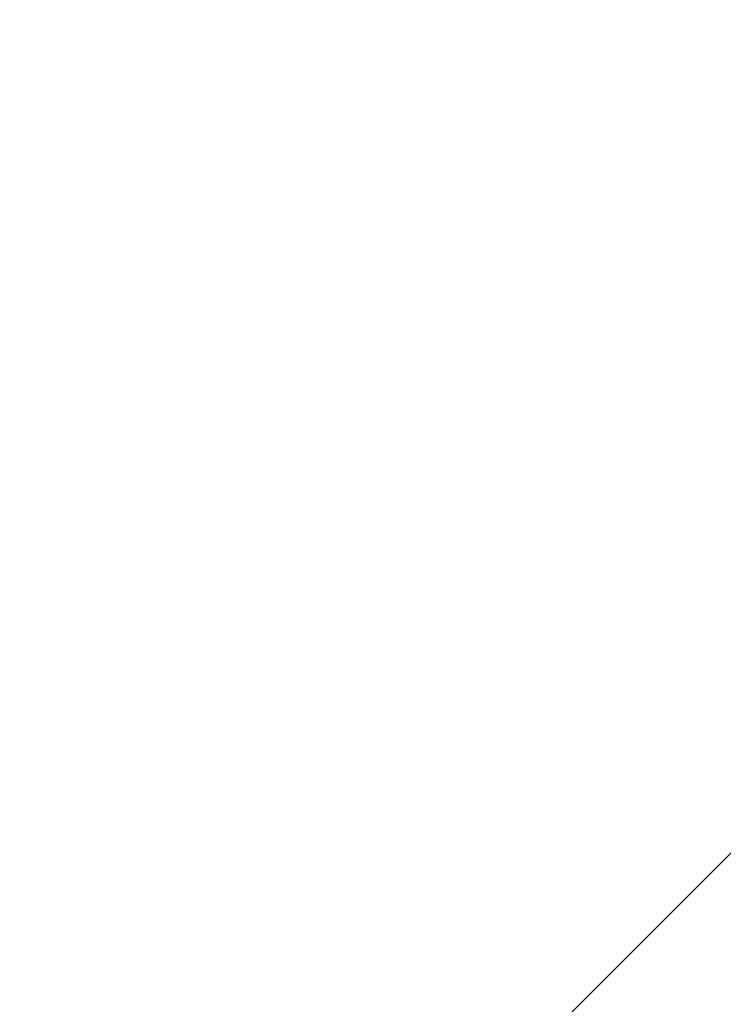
# Model space of a CAD drawing. Header units: millimetres. Extents: x -3395 to 5934498, y -177084 to 63013.
# Tile 286 of 652: x 109420 to 109462, y -48143 to -48084. Entities that reach past the tile are written whole.
import ezdxf

# ---------------------------------------------------------------- set-up
doc = ezdxf.new("R2010")
doc.units = ezdxf.units.MM

msp = doc.modelspace()

# ---------------------------------------------------------------- hatches: boundary and pattern name
at = {"lineweight": 9}
h = msp.add_hatch(dxfattribs=at)
h.set_pattern_fill('ANSI33', color=256, scale=50)
h.set_pattern_definition([(45, (0, -1340.02), (-224.5064, 224.5064), []), (45, (224.5, -1340.02), (-224.5064, 224.5064), [158.75, -79.375])])
h.paths.add_polyline_path([(109576.98347, -47713.05646), (109142.98347, -47707.2569), (109142.98347, -47636.98964), (109008.33601, -47636.98964, -1), (108987.63094, -47636.98964), (108852.98347, -47636.98964), (108852.98347, -47902.76692), (108952.98347, -47902.76692), (108952.98347, -47912.76692), (108852.98347, -47912.76692), (108852.98347, -48072.76692), (108952.98347, -48072.76692), (108952.98347, -48082.7669), (109130.9978, -48082.76692, -0.41421352), (109127.99781, -48079.76692), (109127.99781, -48076.76692), (109174.39781, -48076.76692), (109174.39781, -48066.76692), (109299.48485, -48066.76692), (109299.48485, -48064.76692), (109459.48485, -48064.76692), (109577.25974, -48066.76692)])
h.paths.add_polyline_path([(109577.27224, -48082.76692), (109187.99781, -48082.76692), (109187.99781, -48116.76692), (109176.98347, -48116.76945), (109176.98343, -48260.05642), (109176.98331, -48521.69973), (109577.61507, -48521.69973)])
edge = h.paths.add_edge_path()
edge.add_line((109142.98347, -46516.26793), (109139.48347, -46516.26793))
edge.add_arc((109139.48347, -46512.76793), 3.5, 180, 270, ccw=False)
edge.add_line((109135.98347, -46512.76793), (109135.98347, -46496.76793))
edge.add_arc((109128.98347, -46496.76793), 7, 0, 90)
edge.add_line((109128.98347, -46489.76793), (109084.98347, -46489.76793))
edge.add_arc((109084.98347, -46487.76793), 2, 180, 270, ccw=False)
edge.add_line((109082.98347, -46487.76793), (109082.98347, -46484.76793))
edge.add_arc((109084.98347, -46484.76793), 2, 90, 180, ccw=False)
edge.add_line((109084.98347, -46482.76793), (108992.98347, -46482.76793))
edge.add_line((108992.98347, -46482.76793), (108992.98347, -46782.76793))
edge.add_line((108992.98347, -46782.76793), (108852.98347, -46782.76793))
edge.add_line((108852.98347, -46782.76793), (108852.98347, -47636.98964))
edge.add_line((108852.98347, -47636.98964), (108987.63094, -47636.98964))
edge.add_arc((108997.98347, -47636.98964), 10.35253, 0, 180, ccw=False)
edge.add_line((109008.33601, -47636.98964), (109142.98347, -47636.98964))
edge.add_line((109142.98347, -47636.98964), (109142.98347, -47131.80114))
edge.add_line((109142.98347, -47131.80114), (109095.4832, -47131.80114))
edge.add_line((109095.4832, -47131.80114), (109095.4832, -47128.66078))
edge.add_line((109095.4832, -47128.66078), (109142.98347, -47128.66078))
edge.add_line((109142.98347, -47128.66078), (109142.98347, -46516.26793))

doc.saveas('drawing.dxf')
